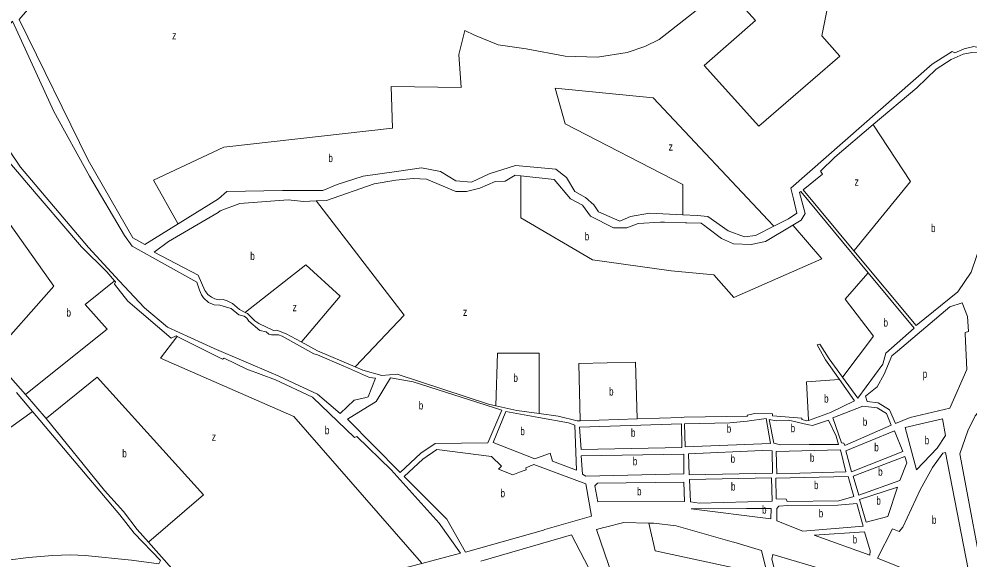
# Model space of a CAD drawing. Extents: x 639657 to 671642, y 222838 to 252123.
# Drawn here: x 641627 to 642804, y 235214 to 235883 of the extents above; entities that cross this region are included whole.
import ezdxf

# ---------------------------------------------------------------- set-up
doc = ezdxf.new("R2010")
doc.units = 0
doc.header["$LTSCALE"] = 4
doc.layers.add('1', color=7, linetype='Continuous', lineweight=13)
doc.layers.add('21', color=7, linetype='Continuous', lineweight=13)
doc.layers.add('7', color=7, linetype='Continuous')

msp = doc.modelspace()

# ---------------------------------------------------------------- linework, layer by layer
at = {"layer": '1'}
for p, q in [((641589.847, 235735.32), (641632.365, 235685.437)), ((642426.942, 235631.121), (642424.255, 235631.166)), ((641849.361, 235565.546), (641794.813, 235594.011)), ((642055.782, 235413.727), (642042.786, 235410.745)), ((642055.782, 235413.727), (642059.742, 235414.957)), ((642448.694, 235389.284), (642451.594, 235389.477)), ((642610.552, 235379.5), (642606.081, 235380.198)), ((642247.498, 235321.382), (642253.284, 235323.734)), ((642255.72, 235324.351), (642253.284, 235323.734))]:
    msp.add_line(p, q, dxfattribs=at)
for points in [[(641629.12, 235699.611), (641602.323, 235738.81), (641557.305, 235787.051), (641504.813, 235832.435), (641460.679, 235859.559), (641427.798, 235874.758), (641415.819, 235926.702), (641411.469, 235972.85), (641416.668, 235990.413), (641520.116, 235928.9), (641589.999, 235870.634), (641608.384, 235867.193), (641619.023, 235880.498)], [(641627.631, 235882.302), (641637.624, 235894.219), (641659.323, 235914.715), (641661.401, 235917.615)], [(641783.318, 235603.785), (641768.315, 235611.685), (641713.11, 235708.154), (641627.631, 235882.302)], [(641847.784, 235556.908), (641767.579, 235601.375), (641758.01, 235614.631), (641714.582, 235688.271), (641670.418, 235768.54), (641619.023, 235880.498)], [(642857.882, 235834.073), (642822.703, 235846.256), (642810.505, 235848.962), (642798.524, 235846.186), (642786.751, 235841.075), (642783.496, 235842.893), (642758.839, 235827.075)], [(642763.738, 235820.701), (642782.199, 235832.838), (642797.423, 235839.279), (642808.084, 235841.645), (642822.512, 235840.672), (642859.62, 235829.103), (642865.131, 235775.205), (642863.05, 235752.76), (642840.567, 235679.286), (642821.175, 235630.291), (642826.064, 235625.127), (642806.993, 235569.431), (642790.593, 235544.813), (642738.878, 235503.338), (642661.915, 235595.738)], [(642758.839, 235827.075), (642583.876, 235673.543), (642586.82, 235660.288), (642591.236, 235642.614), (642580.931, 235635.25), (642562.705, 235626.133)], [(642685.65, 235752.115), (642739.612, 235797.888), (642763.738, 235820.701)], [(642661.915, 235595.738), (642599, 235671.273), (642622.93, 235690.939), (642620.382, 235694.485), (642638.12, 235711.797), (642685.65, 235752.115)], [(641629.12, 235699.611), (641713.302, 235599.985), (641751.542, 235558.414), (641782.927, 235525.122), (641811.209, 235501.351), (641869.182, 235474.525), (641942.764, 235443.382), (641944.764, 235442.536)], [(642449.912, 235640.552), (642408.692, 235642.614), (642385.138, 235638.196), (642371.889, 235632.304), (642345.39, 235644.087), (642339.502, 235652.924), (642329.197, 235661.761), (642315.948, 235669.125), (642305.643, 235686.798), (642292.394, 235697.108), (642242.341, 235701.527), (642209.954, 235691.217), (642187.872, 235680.907), (642168.734, 235682.38), (642149.597, 235694.162), (642126.043, 235698.581), (642095.128, 235694.162), (642053.908, 235688.271), (642021.521, 235677.961), (642003.856, 235670.597), (641953.803, 235670.597), (641884.613, 235669.124), (641874.308, 235660.288), (641824.354, 235629.268), (641783.318, 235603.785)], [(641632.365, 235685.437), (641634.247, 235683.229), (641704.558, 235600.74), (641736.032, 235569.682), (641745.625, 235558.577)], [(642248.966, 235688.673), (642242.168, 235689.424), (642229.588, 235682.28), (642217.195, 235681.736), (642198.115, 235673.254), (642181.87, 235669.145), (642168.46, 235669.208), (642132.257, 235684.738), (642115.696, 235685.299), (642094.164, 235683.307), (642067.557, 235678.661), (642008.174, 235658.283), (641995.506, 235657.591)], [(642424.255, 235631.166), (642422.255, 235631.064), (642394.695, 235629.659), (642380.485, 235624.338), (642364.028, 235624.087), (642335.345, 235638.624), (642325.56, 235652.303), (642310.607, 235660.382), (642290.538, 235684.082), (642248.966, 235688.673)], [(641995.506, 235657.591), (641979.732, 235656.729), (641960.82, 235658.738), (641900.888, 235654.593), (641876.348, 235645.4), (641874.226, 235643.153), (641812.479, 235607.266), (641794.813, 235594.011)], [(642679.478, 235568.68), (642596.246, 235669.079), (642594.53, 235667.844), (642601.507, 235642.14), (642596.65, 235633.902), (642586.246, 235627.681)], [(642562.705, 235626.133), (642539.712, 235614.631), (642526.463, 235613.158), (642505.853, 235620.522), (642480.826, 235638.196), (642467.577, 235639.668), (642449.912, 235640.552)], [(642477.093, 235626.751), (642472.412, 235629.987), (642455.007, 235630.3), (642453.007, 235630.336), (642426.942, 235631.121)], [(642586.246, 235627.681), (642552.113, 235607.272), (642534.343, 235603.565), (642512.6, 235604.517), (642497.753, 235610.871), (642479.093, 235625.214), (642477.093, 235626.751)], [(641907.413, 235519.515), (641900.512, 235522.943), (641891.934, 235530.499), (641885.411, 235533.908), (641880.221, 235535.295), (641875.14, 235535.161), (641870.054, 235536.143), (641865.775, 235538.145), (641861.385, 235541.669), (641857.7, 235546.416), (641849.361, 235565.546)], [(642647.785, 235439.211), (642666.653, 235413.373), (642697.541, 235455.497), (642701.369, 235469.114), (642736.346, 235500.082), (642679.478, 235568.68)], [(641745.625, 235558.577), (641746.67, 235557.367), (641745.568, 235554.518), (641761.947, 235533.309), (641815.859, 235487.679), (641822.043, 235490.358), (641823.367, 235489.693)], [(642031.921, 235451.834), (642029.921, 235452.705), (641997.265, 235466.933), (641992.583, 235468.222), (641953.234, 235490.195), (641948.654, 235491.485), (641940.016, 235491.53), (641936.758, 235492.626), (641933.389, 235495.344), (641925.554, 235497.222), (641912.076, 235508.604), (641909.413, 235512.444), (641906.35, 235514.962), (641899.635, 235516.339), (641890.242, 235524.094), (641876.297, 235528.266), (641869.283, 235528.728), (641862.255, 235531.626), (641855.82, 235537.472), (641853.562, 235541.415), (641850.786, 235547.082), (641847.784, 235556.908)], [(642715.879, 235471.481), (642780.579, 235526.305), (642796.111, 235531.223), (642802.652, 235514.489), (642804.016, 235495.811), (642799.756, 235494.679)], [(641977.119, 235482.877), (641958.502, 235493.072), (641946.588, 235497.46), (641942.831, 235497.03), (641924.593, 235505.539), (641919.695, 235509.06), (641910.397, 235518.033), (641907.413, 235519.515)], [(642799.756, 235494.679), (642799.839, 235492.784), (642801.789, 235448.693), (642780.77, 235400.912), (642731.627, 235389.092), (642713.358, 235381.83), (642706.105, 235398.867), (642691.863, 235407.253), (642678.449, 235408.838), (642676.096, 235415.634), (642690.597, 235427.149), (642699.5, 235442.913), (642708.793, 235465.785), (642715.879, 235471.481)], [(641823.367, 235489.693), (641879.519, 235461.499), (641881.443, 235462.729), (641909.568, 235448.905), (641945.004, 235436.041), (641991.062, 235414.375), (642043.199, 235364.244), (642045.938, 235365.775), (642088.298, 235324.269), (642147.781, 235258.344), (642174.485, 235221.058), (642126.541, 235208.449)], [(642043.765, 235451.906), (641997.339, 235471.805), (641977.119, 235482.877)], [(642643.909, 235436.203), (642626.618, 235460.571), (642616.313, 235479.324), (642619.562, 235480.248), (642631.288, 235461.803), (642647.785, 235439.211)], [(641635.159, 235417.57), (641610.418, 235445.946), (641592.398, 235462.275), (641591.347, 235463.227), (641590.398, 235464.087)], [(642059.742, 235414.957), (642068.933, 235437.829), (642061.718, 235438.62), (642031.921, 235451.834)], [(642217.992, 235403.788), (642209.103, 235405.847), (642095.944, 235443.085), (642076.95, 235441.406), (642053.264, 235447.835), (642043.765, 235451.906)], [(641944.764, 235442.536), (641997.337, 235418.111), (642025.147, 235394.346), (642042.786, 235410.745)], [(642099.613, 235321.174), (642034.307, 235386.961), (642070.016, 235408.895), (642087.422, 235438.289)], [(642087.422, 235438.289), (642115.777, 235433.294), (642225.578, 235398.28), (642208.34, 235358.028)], [(642605.403, 235385.675), (642632.967, 235395.608), (642662.496, 235410.01), (642643.909, 235436.203)], [(641456.495, 235140.808), (641475.497, 235152.439), (641493.921, 235164.942), (641520.256, 235180.136), (641542.659, 235189.822), (641540.803, 235194.682), (641551.964, 235197.698), (641613.157, 235212.408), (641638.951, 235215.62), (641668.609, 235218.148), (641691.062, 235219.105), (641709.357, 235218.412), (641766.5, 235212.592), (641800.366, 235207.737), (641802.476, 235212.115), (641769.869, 235245.805), (641752.364, 235268.529), (641644.164, 235396.46), (641624.038, 235420.255)], [(641661.042, 235387.867), (641660.842, 235388.113), (641635.159, 235417.57)], [(642271.784, 235394.091), (642244.171, 235397.725), (642217.992, 235403.788)], [(641787.754, 235234.624), (641773.807, 235250.297), (641756.914, 235272.619), (641733.291, 235298.957), (641661.042, 235387.867)], [(642285.294, 235345.134), (642283.336, 235344.391), (642266.457, 235337.987), (642215.005, 235358.144), (642230.357, 235396.67), (642271.422, 235389.257)], [(642271.422, 235389.257), (642308.31, 235382.682), (642315.835, 235379.556), (642317.895, 235324.024), (642288.51, 235334.904), (642285.294, 235345.134)], [(642322.63, 235385.167), (642318.972, 235385.048), (642295.49, 235390.97), (642271.784, 235394.091)], [(642448.694, 235389.284), (642393.45, 235387.48), (642322.63, 235385.167)], [(642451.594, 235389.477), (642529.862, 235390.942), (642529.656, 235392.058), (642538.896, 235394.014), (642561.146, 235393.571), (642561.151, 235391.439), (642597.223, 235388.397), (642597.125, 235386.772), (642603.428, 235384.963), (642605.403, 235385.675)], [(642608.474, 235355.939), (642606.474, 235355.912), (642570.988, 235355.424), (642562.551, 235357.43), (642556.895, 235386.655), (642565.331, 235385.258), (642580.873, 235385.709), (642604.081, 235380.635), (642606.081, 235380.198)], [(642610.552, 235379.5), (642630.45, 235385.752), (642640.045, 235366.184), (642642.711, 235355.734), (642614.163, 235355.955)], [(642208.34, 235358.028), (642142.973, 235356.889), (642125.307, 235345.107), (642099.613, 235321.174)], [(642608.474, 235355.939), (642612.163, 235355.949), (642614.163, 235355.955)], [(642212.603, 235340.781), (642145.182, 235349.525), (642127.516, 235337.743), (642104.472, 235316.279)], [(642212.603, 235340.781), (642225.103, 235328.828), (642221.584, 235325.063)], [(642255.72, 235324.351), (642255.207, 235326.786), (642265.255, 235330.876), (642329.517, 235306.899), (642336.721, 235266.916), (642279.009, 235250.309)], [(642247.498, 235321.382), (642245.498, 235320.611), (642239.277, 235318.211), (642221.584, 235325.063)], [(642279.009, 235250.309), (642277.009, 235249.741), (642180.679, 235222.396), (642157.32, 235263.043), (642104.472, 235316.279)], [(642352.095, 235252.847), (642354.095, 235253.359), (642376.564, 235259.112), (642407.709, 235258.272)], [(642407.709, 235258.272), (642413.952, 235258.104), (642441.389, 235254.935), (642510.855, 235235.102), (642512.855, 235234.531)], [(642352.095, 235252.847), (642342.753, 235250.586), (642406.824, 235063.828)], [(642126.541, 235208.449), (642068.692, 235193.235), (641997.31, 235188.716), (641974.243, 235188.566), (641816.555, 235202.259), (641787.754, 235234.624)], [(642199.703, 235211.08), (642311.784, 235243.693), (642354.95, 235161.374), (642371.104, 235117.559), (642362.793, 235109.209), (642288.05, 235111.418)], [(642512.855, 235234.531), (642547.217, 235224.478), (642582.497, 235082.13), (642552.143, 235072.802), (642551.425, 235075.44), (642425.44, 235036.897)]]:
    msp.add_lwpolyline(points, dxfattribs=at)
for points in [[(642792.992, 235344.19), (642803.085, 235372.547), (642812.184, 235391.358), (642822.52, 235402.861), (642851.453, 235411.575), (642912.886, 235163.607), (642886.488, 235156.829), (642863.327, 235155.95), (642835.079, 235158.203), (642827.248, 235161.734)], [(642635.929, 235388.814), (642673.077, 235403.441), (642690.861, 235401.158), (642702.255, 235394.185), (642708.181, 235379.785), (642650.74, 235354.437), (642649.31, 235357.581), (642646.668, 235357.674)], [(642452.066, 235381.171), (642507.938, 235382.552), (642529.674, 235384.646), (642553.032, 235387.963), (642558.387, 235357.113), (642452.945, 235352.745)], [(642725.255, 235376.89), (642771.658, 235387.584), (642775.262, 235366.781), (642764.835, 235351.216), (642739.601, 235324.541)], [(642321.936, 235377.239), (642448.306, 235381.364), (642448.476, 235352.122), (642323.728, 235349.424)], [(642651.669, 235347.942), (642712.058, 235372.79), (642722.379, 235347.132), (642658.841, 235321.97)], [(642323.848, 235341.708), (642450.934, 235343.702), (642451.194, 235319.234), (642329.596, 235316.341), (642325.526, 235318.969)], [(642456.723, 235344.328), (642548.35, 235348.149), (642560.643, 235348.083), (642560.911, 235320.365), (642457.902, 235318.136)], [(642565.318, 235347.081), (642645.063, 235349.243), (642652.035, 235321.747), (642566.399, 235319.467)], [(642661.089, 235316.392), (642724.933, 235340.946), (642727.288, 235333.237), (642718.602, 235311.28), (642667.747, 235293.161)], [(642709.599, 235251.146), (642717.937, 235248.023), (642722.598, 235253.215), (642743.824, 235299.576), (642759.405, 235327.238), (642772.163, 235345.145), (642775.311, 235345.865), (642809.04, 235171.529), (642807.523, 235168.986), (642776.917, 235180.371), (642691.195, 235214.845)], [(642340.9, 235304.596), (642344.042, 235307.855), (642451.015, 235308.978), (642451.884, 235285.019), (642344.706, 235284.606)], [(642458.119, 235312.451), (642559.706, 235314.371), (642560.688, 235285.437), (642470.277, 235283.042), (642459.301, 235284.634)], [(642565.192, 235314.184), (642654.893, 235315.968), (642661.859, 235291.316), (642642.976, 235285.88), (642578.975, 235284.983), (642578.054, 235287.925), (642565.658, 235288.498)], [(642668.776, 235287.478), (642715.777, 235302.946), (642703.773, 235266.461), (642677.071, 235259.479)], [(642566.296, 235276.62), (642568.931, 235279.268), (642579.799, 235280.315), (642642.074, 235280.496), (642665.435, 235282.595), (642673.221, 235254.696), (642598.465, 235248.285), (642566.23, 235261.288)], [(642559.49, 235276.397), (642558.91, 235263.806), (642460.108, 235276.113), (642528.809, 235276.511)], [(642612.597, 235243.452), (642675.168, 235247.696), (642682.03, 235223.855), (642681.535, 235218.574)], [(642620.111, 235201.947), (642706.889, 234845.717), (642657.042, 234831.154), (642560.042, 235213.753), (642561.248, 235219.645)]]:
    msp.add_lwpolyline(points, close=True, dxfattribs=at)
at = {"layer": '21'}
for points in [[(642737.428, 236000.577), (642736.928, 236000.223), (642635.4, 235928.34), (642622.151, 235862.063), (642644.233, 235837.025), (642544.128, 235750.129), (642476.41, 235825.243), (642539.712, 235881.21), (642502.908, 235922.448), (642420.469, 235857.645), (642402.803, 235848.808), (642380.721, 235841.444), (642343.918, 235835.552), (642304.171, 235837.025), (642255.59, 235845.862)], [(641824.354, 235629.268), (641824.073, 235629.768), (641794.078, 235683.118), (641880.934, 235724.357), (642089.976, 235747.922), (642088.504, 235799.47), (642175.36, 235797.997), (642172.416, 235839.236), (642179.776, 235868.692), (642191.553, 235862.801), (642220.996, 235851.019), (642255.59, 235845.862)], [(642562.705, 235626.133), (642562.236, 235626.633), (642413.109, 235785.478), (642291.658, 235797.261), (642304.171, 235753.076), (642449.912, 235677.963), (642449.912, 235641.052), (642449.912, 235640.552)], [(642661.915, 235595.738), (642662.322, 235596.238), (642731.825, 235681.645), (642685.978, 235751.615), (642685.65, 235752.115)], [(642248.966, 235688.673), (642248.966, 235688.173), (642248.966, 235636.723), (642338.03, 235584.439), (642435.297, 235570.989)], [(641591.347, 235463.227), (641591.792, 235463.727), (641670.418, 235552.037), (641587.833, 235668.081), (641587.477, 235668.581)], [(642043.765, 235451.906), (642044.241, 235452.406), (642104.697, 235515.953), (641995.891, 235657.091), (641995.506, 235657.591)], [(642435.297, 235570.989), (642488.188, 235566.029), (642513.214, 235538.046), (642622.152, 235585.912), (642586.676, 235627.181), (642586.246, 235627.681)], [(641977.119, 235482.877), (641977.543, 235483.377), (642025.202, 235539.518), (641982.51, 235578.547), (641907.913, 235519.908), (641907.413, 235519.515)], [(642647.785, 235439.211), (642648.162, 235439.711), (642686.189, 235490.179), (642650.858, 235535.836), (642679.042, 235568.18), (642679.478, 235568.68)], [(641635.159, 235417.57), (641635.659, 235417.971), (641736.556, 235498.875), (641709.322, 235529.067), (641745.125, 235558.171), (641745.625, 235558.577)], [(641823.367, 235489.693), (641822.985, 235489.193), (641802.803, 235462.79), (641967.681, 235390.623), (642126.105, 235208.949), (642126.541, 235208.449)], [(642217.992, 235403.788), (642220.259, 235468.823), (642271.784, 235468.823), (642271.784, 235394.59), (642271.784, 235394.091)], [(642322.63, 235385.167), (642322.619, 235385.667), (642321.101, 235456.304), (642391.027, 235457.777), (642393.433, 235387.98), (642393.45, 235387.48)], [(641661.042, 235387.867), (641661.542, 235388.275), (641724.043, 235439.226), (641855.798, 235293.418), (641788.254, 235235.056), (641787.754, 235234.624)], [(642605.403, 235385.675), (642605.378, 235386.175), (642603.014, 235433.476), (642643.409, 235436.17), (642643.909, 235436.203)], [(641398.312, 235259.005), (641398.812, 235258.542), (641440.658, 235219.777), (641489.975, 235243.342), (641468.629, 235270.589), (641643.664, 235396.101), (641644.164, 235396.46)], [(642521.068, 235201.478), (642415.514, 235224.107), (642407.709, 235258.272)]]:
    msp.add_lwpolyline(points, dxfattribs=at)

# ---------------------------------------------------------------- texts
at = {"layer": '7'}
for s, width, p in [('z', 0.8, (641816.958, 235857.67)), ('z', 0.8, (642432.247, 235719.938)), ('b', 0.75, (642010.632, 235705.721)), ('z', 0.8, (642662.635, 235676.49)), ('b', 0.75, (642757.367, 235618.977)), ('b', 0.75, (642328.246, 235608.705)), ('b', 0.75, (641913.836, 235584.366)), ('b', 0.75, (641686.072, 235514.324)), ('z', 0.8, (641966.209, 235520.966)), ('z', 0.8, (642177.46, 235515.075)), ('b', 0.75, (642698.481, 235501.888)), ('b', 0.75, (642239.913, 235433.403)), ('p', 0.75, (642747.033, 235438.254)), ('b', 0.75, (642358.419, 235416.465)), ('b', 0.75, (642624.875, 235407.628)), ('b', 0.75, (642122.595, 235399.172)), ('b', 0.75, (642672.799, 235378.939)), ('b', 0.75, (642006.26, 235368.516)), ('b', 0.75, (642248.491, 235367.328)), ('b', 0.75, (642385.549, 235365.394)), ('b', 0.75, (642504.245, 235370.354)), ('b', 0.75, (642583.451, 235371.039)), ('z', 0.8, (641866.104, 235360.43)), ('b', 0.75, (642749.522, 235356.062)), ('b', 0.75, (642687.052, 235347.38)), ('b', 0.75, (641755.262, 235339.796)), ('b', 0.75, (642387.895, 235330.021)), ('b', 0.75, (642509.007, 235333.142)), ('b', 0.75, (642607.327, 235334.355)), ('b', 0.75, (642691.847, 235317.053)), ('b', 0.75, (642509.47, 235298.706)), ('b', 0.75, (642612.356, 235300.475)), ('b', 0.75, (642223.959, 235290.397)), ('b', 0.75, (642393.082, 235292.767)), ('b', 0.75, (642689.629, 235281.212)), ('b', 0.75, (642548, 235270.158)), ('b', 0.75, (642618.235, 235265.44)), ('b', 0.75, (642758.474, 235257.425)), ('b', 0.75, (642660.272, 235233.135))]:
    msp.add_text(s, height=10, dxfattribs=dict(at, width=width)).set_placement(p)

doc.saveas('drawing.dxf')
